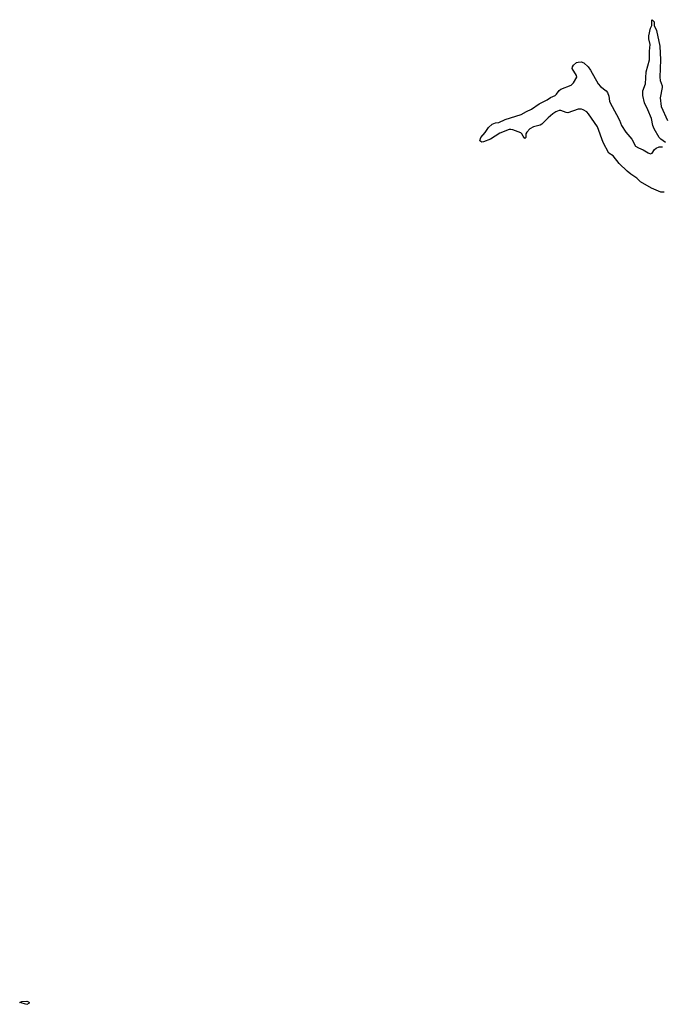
# Model space of a CAD drawing. Header units: inches. Extents: x 2293880 to 2522759, y 823965 to 1006879.
# Tile 279 of 325: x 2466426 to 2473887, y 850969 to 862396. Entities that reach past the tile are written whole.
import ezdxf

# ---------------------------------------------------------------- set-up
doc = ezdxf.new("R2010")
doc.units = ezdxf.units.IN
doc.header["$MEASUREMENT"] = 0
doc.layers.add('C4865', color=7, linetype='Continuous')
doc.layers.add('C4876', color=7, linetype='Continuous')

msp = doc.modelspace()

# ---------------------------------------------------------------- linework, layer by layer
at = {"layer": 'C4865', "color": 5, "elevation": 80}
msp.add_lwpolyline([(2466510, 850969), (2466426, 850990), (2466450, 851002), (2466510, 851005), (2466530, 850998), (2466538, 850990), (2466536, 850984)], close=True, dxfattribs=at)
at = {"layer": 'C4876', "color": 5, "elevation": 80}
for points in [[(2473926, 860970), (2473869, 861009), (2473852, 861030), (2473794, 861130), (2473777, 861170), (2473760, 861250), (2473721, 861350), (2473681, 861430), (2473663, 861517), (2473663, 861570), (2473691, 861650), (2473700, 861790), (2473737, 861930), (2473737, 862030), (2473745, 862110), (2473732, 862172), (2473730, 862210), (2473750, 862296), (2473765, 862330), (2473765, 862390), (2473770, 862396), (2473794, 862370), (2473793, 862330), (2473819, 862270), (2473857, 862090), (2473868, 861930), (2473858, 861730), (2473864, 861690), (2473884, 861630), (2473885, 861610), (2473863, 861490), (2473875, 861390), (2473947, 861227)], [(2473910, 860395), (2473870, 860395), (2473760, 860440), (2473636, 860516), (2473590, 860556), (2473522, 860602), (2473478, 860638), (2473386, 860726), (2473315, 860815), (2473268, 860848), (2473202, 860970), (2473133, 861153), (2473030, 861304), (2473010, 861327), (2472970, 861350), (2472950, 861357), (2472910, 861357), (2472790, 861316), (2472770, 861318), (2472710, 861341), (2472690, 861341), (2472650, 861326), (2472615, 861305), (2472562, 861258), (2472490, 861182), (2472470, 861171), (2472390, 861154), (2472349, 861131), (2472314, 861090), (2472304, 861070), (2472302, 861030), (2472290, 861018), (2472270, 861045), (2472258, 861070), (2472244, 861084), (2472150, 861119), (2472130, 861122), (2472110, 861122), (2471999, 861081), (2471893, 861010), (2471810, 860980), (2471790, 860976), (2471770, 860989), (2471782, 861030), (2471832, 861088), (2471870, 861145), (2471910, 861182), (2471950, 861199), (2471990, 861203), (2472061, 861239), (2472250, 861295), (2472310, 861331), (2472370, 861359), (2472459, 861421), (2472550, 861467), (2472590, 861494), (2472643, 861517), (2472659, 861530), (2472690, 861575), (2472710, 861588), (2472830, 861637), (2472856, 861664), (2472896, 861730), (2472890, 861750), (2472840, 861830), (2472843, 861850), (2472855, 861870), (2472890, 861898), (2472910, 861905), (2472947, 861907), (2472975, 861895), (2473026, 861850), (2473052, 861812), (2473142, 861650), (2473170, 861620), (2473235, 861570), (2473251, 861550), (2473266, 861510), (2473273, 861450), (2473280, 861430), (2473357, 861297), (2473390, 861230), (2473412, 861170), (2473462, 861090), (2473533, 861010), (2473578, 860930), (2473610, 860907), (2473664, 860884), (2473722, 860850), (2473750, 860841), (2473770, 860847), (2473798, 860890), (2473815, 860905), (2473850, 860919), (2473890, 860919)]]:
    msp.add_lwpolyline(points, dxfattribs=at)

doc.saveas('drawing.dxf')
